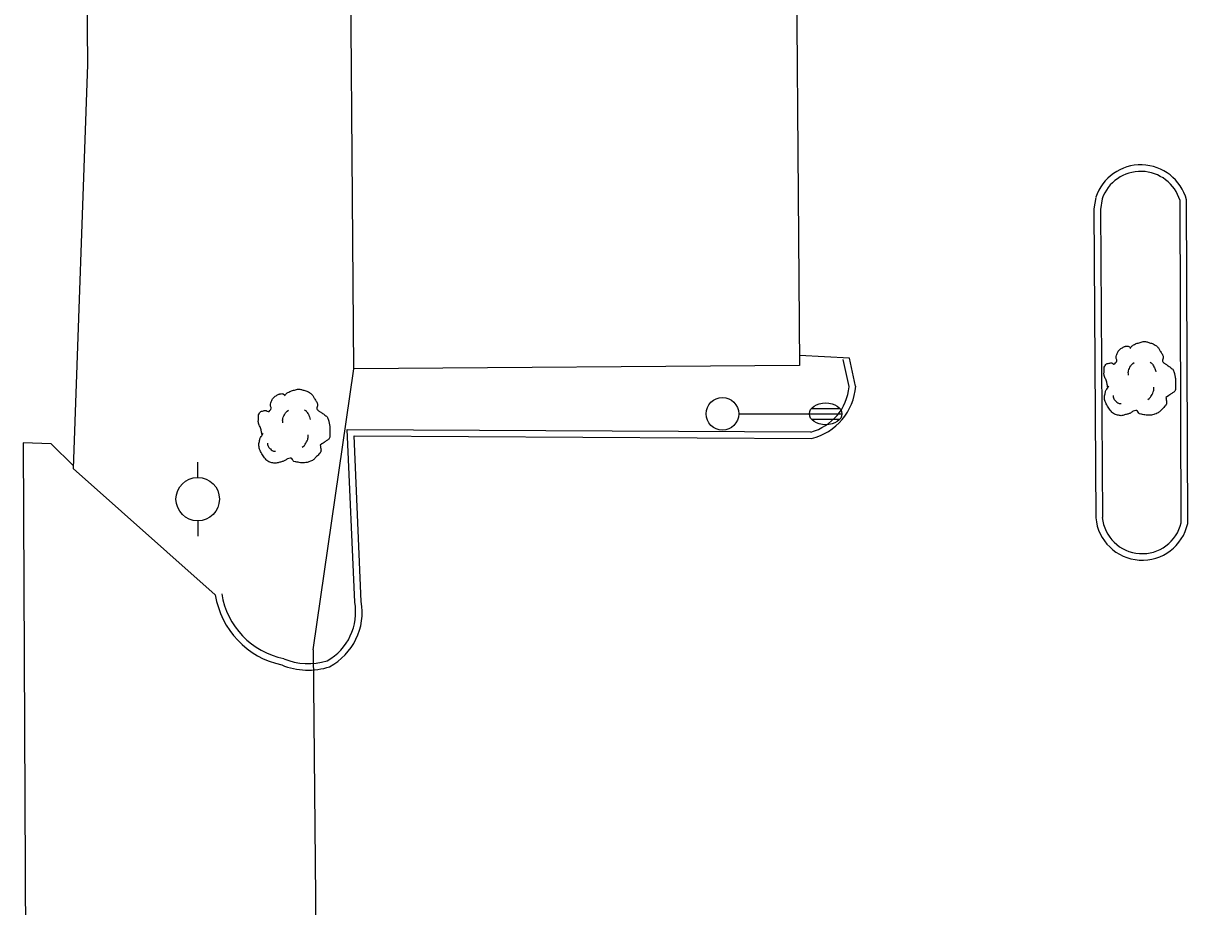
# Model space of a CAD drawing. Extents: x 2145380 to 2156929, y 139568 to 149130.
# Drawn here: x 2148031.2 to 2148138.3, y 142684.2 to 142765.5 of the extents above; entities that cross this region are included whole.
import ezdxf

# ---------------------------------------------------------------- set-up
doc = ezdxf.new("R2010")
doc.units = 0
for name, color, linetype in [('TOPO_Asphalt', 7, 'Continuous'), ('TOPO_Building', 7, 'Continuous'), ('TOPO_Curb Back', 7, 'Continuous'), ('TOPO_Fence', 7, 'Continuous'), ('TOPO_Guardrail', 7, 'Continuous'), ('TOPO_Light Pole', 7, 'Continuous'), ('TOPO_Power Pole', 7, 'Continuous'), ('TOPO_Tree', 7, 'Continuous')]:
    doc.layers.add(name, color=color, linetype=linetype)

# ---------------------------------------------------------------- blocks, each defined once
blk = doc.blocks.new('POWPOL')
at = {"layer": 'TOPO_Power Pole'}
for p, q in [((0, 10.16), (0, 17.34)), ((0, -10.16), (0, -17.34))]:
    blk.add_line(p, q, dxfattribs=at)
blk.add_circle((0, 0), 10.16, dxfattribs=at)
blk = doc.blocks.new('LP')
at = {"layer": 'TOPO_Light Pole'}
blk.add_line((3.81, 0), (20.32, 0), dxfattribs=at)
for points in [[(20.32, 0), (27.94, 0)], [(20.32, 0), (23.5, 0)], [(20.83, 1.27), (27.43, 1.27)], [(20.83, 1.27), (23.5, 1.27)], [(23.71, 1.27), (27.43, 1.27)], [(23.71, 0), (27.94, 0)], [(20.83, -1.27), (27.43, -1.27)], [(20.83, -1.27), (23.5, -1.27)], [(23.71, -1.27), (27.43, -1.27)]]:
    blk.add_lwpolyline(points, dxfattribs=at)
blk.add_circle((0, 0), 3.81, dxfattribs=at)
blk.add_ellipse((24.13, 0), major_axis=(3.81, 0), ratio=0.666667, dxfattribs=at)
blk = doc.blocks.new('TREE')
at = {"layer": 'TOPO_Tree'}
for points in [[(-14.07, -0.4), (-14.17, 0.5), (-14.37, 1.38), (-14.6, 2.25), (-14.84, 3.17), (-15.47, 3.96), (-15.66, 4.9), (-15.8, 5.59), (-15.71, 6.31), (-15.66, 7.01), (-15.6, 7.91), (-15.72, 8.8), (-15.13, 9.66), (-14.62, 10.42), (-13.76, 10.49), (-13.02, 10.72), (-12.18, 10.98), (-11.06, 10), (-10.37, 10.72), (-9.4, 11.74), (-10.29, 13.28), (-9.84, 14.42), (-9.56, 15.15), (-9.32, 15.89), (-8.78, 16.54), (-8.18, 17.26), (-7.5, 17.68), (-6.67, 18.13), (-6.14, 18.41), (-5.61, 18.61), (-5.08, 18.66), (-4.55, 18.71), (-4.02, 18.54), (-3.49, 18.13)], [(-3.49, 17.6), (-3.07, 18.27), (-2.58, 18.8), (-1.9, 19.19), (-1.05, 19.68), (-0.19, 19.96), (0.74, 20.24), (1.62, 20.51), (2.51, 20.82), (3.39, 20.77), (4.1, 20.73), (4.8, 20.47), (5.51, 20.24), (6.43, 19.95), (7.32, 19.73), (8.15, 19.19), (9.36, 18.4), (10.02, 17.21), (10.8, 16.01), (11.24, 15.33), (11.58, 14.62), (11.86, 13.89), (12.17, 13.08), (11.37, 12.02), (11.86, 11.25), (12, 11.03), (12.18, 10.86), (12.39, 10.72), (12.91, 10.35), (13.45, 10.02), (13.97, 9.66), (14.7, 9.16), (15.41, 8.68), (16.09, 8.07), (16.7, 7.53), (16.93, 6.73), (17.15, 5.95), (17.59, 4.38), (17.71, 2.77), (17.68, 1.19), (17.65, -0.25), (17.83, -2.22), (16.62, -3.04), (15.47, -3.83), (14.31, -4.58), (13.16, -5.35)], [(-4.21, 5.09), (-4.46, 6.09), (-4.3, 7.21), (-3.84, 8.21), (-3.33, 9.34), (-2.71, 10.27), (-1.64, 10.97)], [(5.89, 11.15), (6.5, 10.68), (6.96, 10.17), (7.36, 9.5), (7.93, 8.56), (8.31, 7.6), (8.46, 6.56)], [(13.16, -5.34), (13.25, -5.81), (13.36, -6.28), (13.45, -6.75), (13.76, -8.52), (12.24, -10.03), (10.8, -11.51), (9.98, -12.34), (9.13, -12.77), (8.15, -13.1), (5.97, -13.83), (3.32, -13.56), (1.27, -13.1), (0.49, -12.92), (-0.06, -11.44), (-0.84, -11.51), (-2.04, -11.61), (-3.28, -12.78), (-4.55, -13.1), (-6.06, -13.47), (-7.77, -14.03), (-9.31, -13.62), (-11.36, -13.09), (-12.84, -11.41), (-14.07, -9.39), (-15.32, -7.35), (-15.61, -5.13), (-15.13, -3.04), (-14.87, -1.89), (-13.91, -0.75), (-13.54, 0.13)], [(-11.38, -4.46), (-11.47, -5.41), (-11.03, -6.32), (-10.09, -7.22), (-9.3, -7.97), (-8.49, -8.26), (-7.7, -8.14)], [(4.79, -6.29), (5.71, -5.66), (6.3, -4.92), (6.81, -3.91), (7.36, -2.81), (7.63, -1.7), (7.54, -0.6)]]:
    blk.add_open_spline(points, degree=3, dxfattribs=at)

msp = doc.modelspace()

# ---------------------------------------------------------------- linework, layer by layer
at = {"layer": 'TOPO_Asphalt'}
msp.add_line((2148107.2, 142734.69), (2148102.6, 142734.94), dxfattribs=at)
for points in [[(2148038.06, 142920.06), (2148035.23, 142909.56), (2148035.92, 142877.2), (2148036.59, 142811.48), (2148037.06, 142761.73), (2148035.76, 142724.53), (2148048.83, 142712.9)], [(2148035.77, 142724.78), (2148033.72, 142726.82), (2148031.15, 142726.89), (2148031.45, 142661.27), (2148033.32, 142660.99), (2148036.18, 142662.79)]]:
    msp.add_lwpolyline(points, dxfattribs=at)
at = {"layer": 'TOPO_Building'}
msp.add_lwpolyline([(2148102.22, 142785.16), (2148102.61, 142734.02), (2148061.58, 142733.7), (2148061.19, 142784.84)], close=True, dxfattribs=at)
at = {"layer": 'TOPO_Curb Back'}
for p, q in [((2148129.89, 142749.49), (2148129.72, 142748.43)), ((2148129.72, 142748.43), (2148129.89, 142720)), ((2148130.47, 142749.35), (2148130.32, 142748.38)), ((2148137.75, 142719.54), (2148137.64, 142749.19)), ((2148138.35, 142719.47), (2148138.24, 142749.27)), ((2148130.32, 142748.38), (2148130.49, 142720.03))]:
    msp.add_line(p, q, dxfattribs=at)
for points in [[(2148107.18, 142732.07), (2148106.63, 142734.57)], [(2148107.78, 142732.11), (2148107.22, 142734.7)], [(2148061.67, 142712.24), (2148060.97, 142728.13), (2148103.65, 142727.9)], [(2148062.27, 142712.3), (2148061.6, 142727.53), (2148103.72, 142727.3)]]:
    msp.add_lwpolyline(points, dxfattribs=at)
for centre, radius, start, end in [((2148134.03, 142748.11), 4.37, 15.4418, 161.5346), ((2148134.03, 142748.11), 3.77, 16.6172, 160.7824), ((2148102.44, 142732.5), 4.76, 284.7226, 354.7787), ((2148102.44, 142732.5), 5.36, 283.851, 355.7997), ((2148134.16, 142720.39), 4.29, 185.1428, 347.6946), ((2148134.16, 142720.39), 3.69, 185.5194, 346.7109), ((2148056.59, 142714.15), 7.86, 189.107, 257.9376), ((2148056.59, 142714.15), 7.26, 189.107, 258.3684), ((2148056.63, 142711.32), 5.12, 299.0668, 10.2921), ((2148056.63, 142711.32), 5.72, 298.4645, 9.8727), ((2148057.37, 142712.34), 5.76, 247.0521, 287.6487), ((2148057.37, 142712.34), 6.36, 247.5901, 288.1872)]:
    msp.add_arc(centre, radius, start, end, dxfattribs=at)
at = {"layer": 'TOPO_Fence'}
msp.add_line((2148057.83, 142707.85), (2148058.09, 142680.48), dxfattribs=at)
at = {"layer": 'TOPO_Guardrail'}
msp.add_line((2148057.85, 142707.85), (2148061.58, 142733.7), dxfattribs=at)

# ---------------------------------------------------------------- block references
at = {"layer": 'TOPO_Light Pole', "xscale": 0.39370000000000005, "yscale": 0.3937000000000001}
msp.add_blockref('LP', (2148095.52, 142729.57), dxfattribs=at)
at = {"layer": 'TOPO_Power Pole', "xscale": 0.19685000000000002, "yscale": 0.19685000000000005}
msp.add_blockref('POWPOL', (2148047.21, 142721.72), dxfattribs=at)
at = {"layer": 'TOPO_Tree', "xscale": 0.19685000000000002, "yscale": 0.19685000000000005}
for p in [(2148133.74, 142732.13), (2148055.89, 142727.75)]:
    msp.add_blockref('TREE', p, dxfattribs=at)

doc.saveas('drawing.dxf')
